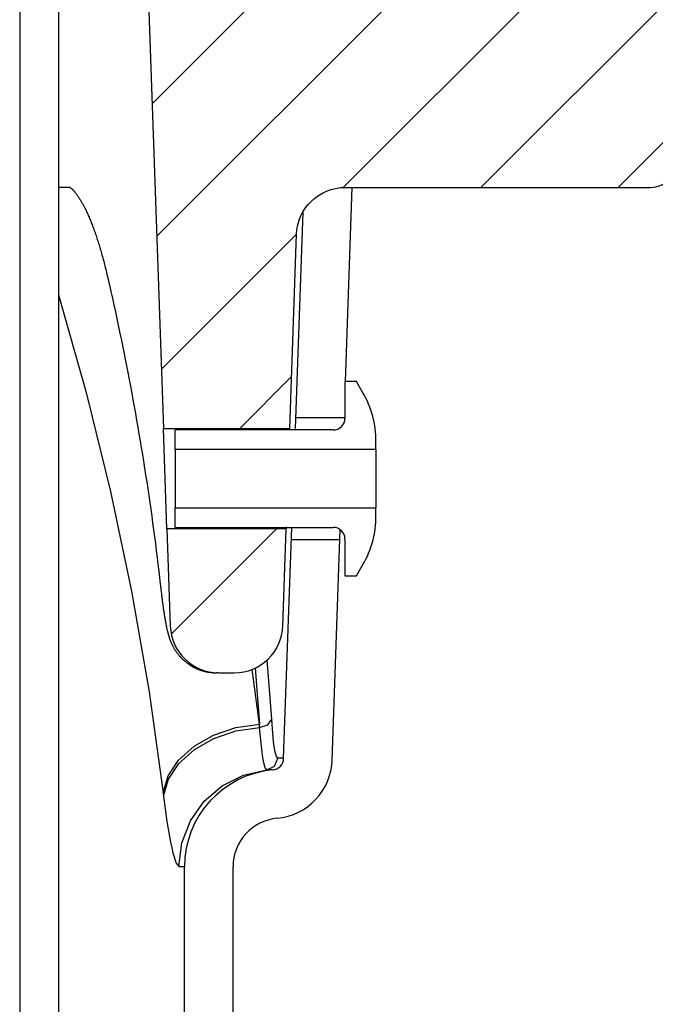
# Model space of a CAD drawing. Extents: x -169 to 2224, y 0 to 2796.
# Tile 339 of 530: x 1646.63 to 1648.26, y 981.27 to 983.81. Entities that reach past the tile are written whole.
import ezdxf

# ---------------------------------------------------------------- set-up
doc = ezdxf.new("R2010")
doc.units = 0
doc.header["$MEASUREMENT"] = 0
doc.layers.add('SPILL-BUCKET', color=1, linetype='CONTINUOUS')
pattern_1 = [(45, (6751.53944, -316.10631), (-0.176776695, 0.176776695), [])]

msp = doc.modelspace()

# ---------------------------------------------------------------- hatches: boundary and pattern name
at = {"layer": 'SPILL-BUCKET'}
h = msp.add_hatch(dxfattribs=at)
h.set_pattern_fill('ANSI31', scale=2, style=0)
h.set_pattern_definition(pattern_1)
edge = h.paths.add_edge_path()
edge.add_line((1647.00662, 984.23294), (1646.94842, 984.17052))
edge.add_line((1646.94842, 984.17052), (1646.99788, 982.75407))
edge.add_line((1646.99788, 982.75407), (1647.32319, 982.75407))
edge.add_line((1647.32319, 982.75407), (1647.34063, 983.25351))
edge.add_arc((1647.46552, 983.24919), 0.12496, -269.98139, -181.98144, ccw=False)
edge.add_line((1647.46548, 983.37415), (1648.25231, 983.37415))
edge.add_arc((1648.25233, 983.43663), 0.06248, -90.01928, 1.98074)
edge.add_line((1648.31477, 983.43879), (1648.25588, 985.12513))
edge.add_arc((1648.19344, 985.12293), 0.06248, -357.98136, -269.98138)
edge.add_line((1648.19342, 985.18541), (1648.05158, 985.18541))
edge.add_arc((1648.05159, 985.15417), 0.03124, -269.98043, -179.98043)
edge.add_line((1648.02036, 985.15416), (1648.02036, 984.24793))
edge.add_arc((1648.00505, 984.24824), 0.01531, -91.18722, -1.18722, ccw=False)
edge.add_line((1648.00473, 984.23294), (1647.00662, 984.23294))
h = msp.add_hatch(dxfattribs=at)
h.set_pattern_fill('ANSI31', scale=2, style=0)
h.set_pattern_definition(pattern_1)
edge = h.paths.add_edge_path()
edge.add_line((1647.00692, 982.49525), (1647.01564, 982.24564))
edge.add_arc((1647.14056, 982.25), 0.125, -178.00002, -90)
edge.add_line((1647.14056, 982.125), (1647.18051, 982.125))
edge.add_arc((1647.18051, 982.25), 0.125, -90, -1.99998)
edge.add_line((1647.30544, 982.24564), (1647.31415, 982.49525))
edge.add_line((1647.31415, 982.49525), (1647.00692, 982.49525))

# ---------------------------------------------------------------- linework, layer by layer
at = {"layer": 'SPILL-BUCKET', "color": 1, "linetype": 'Continuous'}
for p, q in [((1646.62818, 984.10802), (1646.62818, 969.91046)), ((1646.72811, 984.10802), (1646.72811, 969.91046)), ((1647.46628, 982.87449), (1647.48373, 983.37415)), ((1647.35651, 983.3103), (1647.33708, 982.75407)), ((1647.49509, 982.87449), (1647.46511, 982.87449)), ((1647.46511, 982.87449), (1647.46511, 982.77995)), ((1647.51158, 982.84592), (1647.49509, 982.87449)), ((1647.02791, 982.70011), (1647.02791, 982.74997)), ((1647.43513, 982.74997), (1647.02791, 982.74997)), ((1647.54506, 982.70011), (1647.54506, 982.721)), ((1647.54506, 982.70011), (1647.02791, 982.70011)), ((1647.02791, 982.70011), (1647.02791, 982.69437)), ((1647.02791, 982.69437), (1647.02791, 982.67801)), ((1647.54506, 982.70011), (1647.54506, 982.69437)), ((1647.54506, 982.69437), (1647.54506, 982.67801)), ((1647.02791, 982.67801), (1647.02791, 982.65353)), ((1647.54506, 982.67801), (1647.54506, 982.65353)), ((1647.02791, 982.65353), (1647.02791, 982.62466)), ((1647.54506, 982.65353), (1647.54506, 982.62466)), ((1647.02791, 982.62466), (1647.02791, 982.59579)), ((1647.54506, 982.62466), (1647.54506, 982.59579)), ((1647.02791, 982.59579), (1647.02791, 982.57131)), ((1647.54506, 982.59579), (1647.54506, 982.57131)), ((1647.02791, 982.57131), (1647.02791, 982.55495)), ((1647.54506, 982.57131), (1647.54506, 982.55495)), ((1647.02791, 982.55495), (1647.02791, 982.54921)), ((1647.02791, 982.49935), (1647.02791, 982.54921)), ((1647.02791, 982.54921), (1647.54506, 982.54921)), ((1647.54506, 982.55495), (1647.54506, 982.54921)), ((1647.54506, 982.52831), (1647.54506, 982.54921)), ((1647.02791, 982.49935), (1647.43513, 982.49935)), ((1647.30744, 981.90506), (1647.32819, 982.49935)), ((1647.31426, 982.50103), (1647.31416, 982.49592)), ((1647.31416, 982.49592), (1647.31418, 982.4968)), ((1647.43227, 981.9007), (1647.45297, 982.49346)), ((1647.46511, 982.46937), (1647.46511, 982.37483)), ((1647.49509, 982.37483), (1647.51158, 982.4034)), ((1647.46511, 982.37483), (1647.49509, 982.37483)), ((1647.05227, 980.7736), (1647.05227, 981.62629)), ((1647.17718, 980.7736), (1647.17718, 981.62629))]:
    msp.add_line(p, q, dxfattribs=at)
at = {"layer": 'SPILL-BUCKET', "color": 7}
for p, q in [((1646.74331, 983.37415), (1646.7281, 983.37415)), ((1646.73217, 983.37415), (1646.72837, 983.37415)), ((1646.75836, 983.37415), (1646.73217, 983.37415)), ((1646.75822, 983.37415), (1646.74331, 983.37415)), ((1646.75836, 983.37415), (1646.76072, 983.37212)), ((1646.76072, 983.37212), (1646.76123, 983.37168)), ((1646.76123, 983.37168), (1646.76176, 983.3712)), ((1646.76176, 983.3712), (1646.7623, 983.37069)), ((1646.7623, 983.37069), (1646.76288, 983.37014)), ((1646.76288, 983.37014), (1646.76348, 983.36956)), ((1646.76348, 983.36956), (1646.7641, 983.36894)), ((1646.7641, 983.36894), (1646.76473, 983.3683)), ((1646.76473, 983.3683), (1646.76538, 983.36761)), ((1646.76538, 983.36761), (1646.76605, 983.36689)), ((1646.76605, 983.36689), (1646.76675, 983.36612)), ((1646.76675, 983.36612), (1646.76744, 983.36535)), ((1646.76744, 983.36535), (1646.76815, 983.36454)), ((1646.76815, 983.36454), (1646.76889, 983.36368)), ((1646.76889, 983.36368), (1646.76964, 983.36278)), ((1646.76964, 983.36278), (1646.77042, 983.36183)), ((1646.77042, 983.36183), (1646.77122, 983.36084)), ((1646.77122, 983.36084), (1646.77205, 983.35979)), ((1646.77205, 983.35979), (1646.77288, 983.35871)), ((1646.77288, 983.35871), (1646.77375, 983.35757)), ((1646.77375, 983.35757), (1646.77462, 983.3564)), ((1646.77462, 983.3564), (1646.77552, 983.35516)), ((1646.77552, 983.35516), (1646.77643, 983.35389)), ((1646.77643, 983.35389), (1646.77719, 983.3528)), ((1646.77719, 983.3528), (1646.77797, 983.35168)), ((1646.77797, 983.35168), (1646.77876, 983.35051)), ((1646.77876, 983.35051), (1646.77957, 983.34931)), ((1646.77957, 983.34931), (1646.78053, 983.34785)), ((1646.78053, 983.34785), (1646.7815, 983.34634)), ((1646.7815, 983.34634), (1646.78248, 983.3448)), ((1646.78248, 983.3448), (1646.78347, 983.34321)), ((1646.78347, 983.34321), (1646.78446, 983.34158)), ((1646.78446, 983.34158), (1646.78547, 983.33991)), ((1646.78547, 983.33991), (1646.78648, 983.3382)), ((1646.78648, 983.3382), (1646.7875, 983.33644)), ((1646.7875, 983.33644), (1646.78852, 983.33465)), ((1646.78852, 983.33465), (1646.78955, 983.33281)), ((1646.78955, 983.33281), (1646.79059, 983.33092)), ((1646.79059, 983.33092), (1646.79163, 983.329)), ((1646.79163, 983.329), (1646.79268, 983.32703)), ((1646.79268, 983.32703), (1646.79374, 983.32502)), ((1646.79374, 983.32502), (1646.7948, 983.32297)), ((1646.7948, 983.32297), (1646.79586, 983.32087)), ((1646.79586, 983.32087), (1646.79693, 983.31873)), ((1646.79693, 983.31873), (1646.798, 983.31654)), ((1646.798, 983.31654), (1646.79908, 983.31431)), ((1646.79908, 983.31431), (1646.80016, 983.31204)), ((1646.80016, 983.31204), (1646.80125, 983.30972)), ((1646.80125, 983.30972), (1646.80234, 983.30736)), ((1646.80234, 983.30736), (1646.80343, 983.30495)), ((1646.80343, 983.30495), (1646.80452, 983.3025)), ((1646.80452, 983.3025), (1646.80562, 983.3)), ((1646.80562, 983.3), (1646.80672, 983.29746)), ((1646.80672, 983.29746), (1646.80783, 983.29487)), ((1646.80783, 983.29487), (1646.80893, 983.29224)), ((1646.80893, 983.29224), (1646.81004, 983.28955)), ((1646.81004, 983.28955), (1646.81115, 983.28683)), ((1646.81115, 983.28683), (1646.81227, 983.28406)), ((1646.81227, 983.28406), (1646.81338, 983.28125)), ((1646.81338, 983.28125), (1646.81451, 983.27834)), ((1646.81451, 983.27834), (1646.81564, 983.27539)), ((1646.81564, 983.27539), (1646.81677, 983.27242)), ((1646.81677, 983.27242), (1646.81789, 983.26941)), ((1646.81789, 983.26941), (1646.81901, 983.26636)), ((1646.81901, 983.26636), (1646.82013, 983.26326)), ((1646.82013, 983.26326), (1646.82125, 983.26012)), ((1646.82125, 983.26012), (1646.82237, 983.25694)), ((1646.82237, 983.25694), (1646.82349, 983.25372)), ((1646.82349, 983.25372), (1646.8246, 983.25045)), ((1646.8246, 983.25045), (1646.82571, 983.24714)), ((1646.82571, 983.24714), (1646.82682, 983.24379)), ((1646.82682, 983.24379), (1646.82794, 983.24039)), ((1646.82794, 983.24039), (1646.82904, 983.23696)), ((1646.82904, 983.23696), (1646.83015, 983.23348)), ((1646.83015, 983.23348), (1646.83125, 983.22996)), ((1646.83125, 983.22996), (1646.83237, 983.22634)), ((1646.83237, 983.22634), (1646.83348, 983.22268)), ((1646.83348, 983.22268), (1646.83457, 983.21907)), ((1646.83457, 983.21907), (1646.83565, 983.21542)), ((1646.83565, 983.21542), (1646.83674, 983.2117)), ((1646.83674, 983.2117), (1646.83782, 983.20795)), ((1646.83782, 983.20795), (1646.8389, 983.20413)), ((1646.8389, 983.20413), (1646.83998, 983.20028)), ((1646.83998, 983.20028), (1646.84106, 983.19637)), ((1646.84106, 983.19637), (1646.84214, 983.19241)), ((1646.84214, 983.19241), (1646.84322, 983.18841)), ((1646.84322, 983.18841), (1646.84429, 983.18437)), ((1646.84429, 983.18437), (1646.84536, 983.18028)), ((1646.84536, 983.18028), (1646.84642, 983.17616)), ((1646.84642, 983.17616), (1646.84748, 983.17199)), ((1646.84748, 983.17199), (1646.84854, 983.16779)), ((1646.84854, 983.16779), (1646.84958, 983.1636)), ((1646.84958, 983.1636), (1646.85061, 983.15938)), ((1646.85061, 983.15938), (1646.85164, 983.15511)), ((1646.85164, 983.15511), (1646.85267, 983.15081)), ((1646.85267, 983.15081), (1646.85369, 983.14646)), ((1646.85369, 983.14646), (1646.85471, 983.14206)), ((1646.85471, 983.14206), (1646.85474, 983.14191)), ((1646.85474, 983.14191), (1646.85478, 983.14176)), ((1646.85478, 983.14176), (1646.85685, 983.13272)), ((1646.85685, 983.13272), (1646.85892, 983.12368)), ((1646.85892, 983.12368), (1646.86284, 983.10634)), ((1646.72812, 983.09803), (1646.79954, 982.84603)), ((1646.86284, 983.10634), (1646.86671, 983.089)), ((1646.86671, 983.089), (1646.87054, 983.07164)), ((1646.87054, 983.07164), (1646.87433, 983.05428)), ((1646.87433, 983.05428), (1646.87808, 983.03689)), ((1646.87808, 983.03689), (1646.88179, 983.01951)), ((1646.88179, 983.01951), (1646.88544, 983.0021)), ((1646.88544, 983.0021), (1646.88906, 982.98469)), ((1646.88906, 982.98469), (1646.89264, 982.96726)), ((1646.89264, 982.96726), (1646.89617, 982.94983)), ((1646.89617, 982.94983), (1646.89966, 982.93237)), ((1646.89966, 982.93237), (1646.9031, 982.91492)), ((1646.9031, 982.91492), (1646.9065, 982.89745)), ((1646.9065, 982.89745), (1646.90986, 982.87997)), ((1646.90986, 982.87997), (1646.91317, 982.86247)), ((1646.91317, 982.86247), (1646.91645, 982.84498)), ((1646.79954, 982.84603), (1646.86223, 982.59155)), ((1646.91645, 982.84498), (1646.91967, 982.82746)), ((1646.91967, 982.82746), (1646.92286, 982.80994)), ((1646.92286, 982.80994), (1646.926, 982.79241)), ((1646.926, 982.79241), (1646.92909, 982.77487)), ((1646.92909, 982.77487), (1646.93215, 982.75731)), ((1647.46511, 982.7808), (1647.33802, 982.7808)), ((1646.93215, 982.75731), (1646.93516, 982.73975)), ((1646.93516, 982.73975), (1646.93812, 982.72218)), ((1646.93812, 982.72218), (1646.94104, 982.7046)), ((1646.94104, 982.7046), (1646.94392, 982.68701)), ((1646.94392, 982.68701), (1646.94676, 982.66941)), ((1646.94676, 982.66941), (1646.94955, 982.6518)), ((1646.94955, 982.6518), (1646.95229, 982.63419)), ((1646.95229, 982.63419), (1646.95499, 982.61656)), ((1646.95499, 982.61656), (1646.95765, 982.59893)), ((1646.86223, 982.59155), (1646.9161, 982.33492)), ((1646.95765, 982.59893), (1646.96027, 982.58129)), ((1646.96027, 982.58129), (1646.96284, 982.56364)), ((1646.96284, 982.56364), (1646.96536, 982.54598)), ((1646.96536, 982.54598), (1646.96784, 982.52831)), ((1646.96784, 982.52831), (1646.97028, 982.51064)), ((1646.97028, 982.51064), (1646.97267, 982.49296)), ((1646.97267, 982.49296), (1646.97502, 982.47527)), ((1646.97502, 982.47527), (1646.97733, 982.45757)), ((1646.97733, 982.45757), (1646.97959, 982.43987)), ((1647.32711, 982.46852), (1647.4521, 982.46852)), ((1646.97959, 982.43987), (1646.9818, 982.42216)), ((1646.9818, 982.42216), (1646.98398, 982.40444)), ((1646.98398, 982.40444), (1646.9861, 982.38672)), ((1646.9861, 982.38672), (1646.98808, 982.36991)), ((1646.98808, 982.36991), (1646.99001, 982.35311)), ((1646.9161, 982.33492), (1646.96108, 982.07645)), ((1646.99001, 982.35311), (1646.99043, 982.34939)), ((1646.99043, 982.34939), (1646.99086, 982.34567)), ((1646.99086, 982.34568), (1646.99092, 982.34506)), ((1646.99092, 982.34506), (1646.99099, 982.34444)), ((1646.99099, 982.34444), (1646.99135, 982.34134)), ((1646.99135, 982.34134), (1646.9917, 982.3383)), ((1646.9917, 982.3383), (1646.99205, 982.33527)), ((1646.99205, 982.33527), (1646.9924, 982.33227)), ((1646.9924, 982.33227), (1646.99276, 982.32933)), ((1646.99276, 982.32933), (1646.99311, 982.32643)), ((1646.99311, 982.32643), (1646.99346, 982.32354)), ((1646.99346, 982.32354), (1646.99382, 982.32068)), ((1646.99382, 982.32068), (1646.99417, 982.31784)), ((1646.99417, 982.31784), (1646.99453, 982.31503)), ((1646.99453, 982.31503), (1646.99489, 982.31224)), ((1646.99489, 982.31224), (1646.99524, 982.30948)), ((1646.99524, 982.30948), (1646.9956, 982.30674)), ((1646.9956, 982.30674), (1646.99596, 982.30404)), ((1646.99596, 982.30404), (1646.99633, 982.30136)), ((1646.99633, 982.30136), (1646.99669, 982.29872)), ((1646.99669, 982.29872), (1646.99705, 982.29609)), ((1646.99705, 982.29609), (1646.99741, 982.2935)), ((1646.99741, 982.2935), (1646.99778, 982.29094)), ((1646.99778, 982.29094), (1646.99814, 982.28841)), ((1646.99814, 982.28841), (1646.9985, 982.28597)), ((1646.9985, 982.28597), (1646.99886, 982.28356)), ((1646.99886, 982.28356), (1646.99923, 982.28107)), ((1646.99923, 982.28107), (1646.9996, 982.27863)), ((1646.9996, 982.27863), (1646.99998, 982.2762)), ((1646.99998, 982.2762), (1647.00035, 982.27381)), ((1647.00035, 982.27381), (1647.00073, 982.27142)), ((1647.00073, 982.27142), (1647.00111, 982.26907)), ((1647.00111, 982.26907), (1647.0015, 982.26673)), ((1647.0015, 982.26673), (1647.00189, 982.26442)), ((1647.00189, 982.26442), (1647.00229, 982.2621)), ((1647.00229, 982.2621), (1647.00269, 982.25981)), ((1647.00269, 982.25981), (1647.00309, 982.2575)), ((1647.00309, 982.2575), (1647.00351, 982.25523)), ((1647.00351, 982.25523), (1647.00395, 982.25284)), ((1647.00395, 982.25284), (1647.0044, 982.25048)), ((1647.0044, 982.25048), (1647.00486, 982.24812)), ((1647.00486, 982.24812), (1647.00532, 982.24579)), ((1647.00532, 982.24579), (1647.00584, 982.24325)), ((1647.00584, 982.24325), (1647.00638, 982.24073)), ((1647.00638, 982.24073), (1647.00702, 982.23779)), ((1647.00702, 982.23779), (1647.00769, 982.23485)), ((1647.00769, 982.23485), (1647.00816, 982.2329)), ((1647.00816, 982.2329), (1647.00864, 982.23093)), ((1647.00864, 982.23093), (1647.00906, 982.22924)), ((1647.00906, 982.22924), (1647.00951, 982.22752)), ((1647.00951, 982.22752), (1647.00998, 982.22576)), ((1647.00998, 982.22576), (1647.01048, 982.22397)), ((1647.01048, 982.22397), (1647.01086, 982.22261)), ((1647.01086, 982.22261), (1647.01127, 982.22123)), ((1647.01127, 982.22123), (1647.01165, 982.21994)), ((1647.01165, 982.21994), (1647.01206, 982.21863)), ((1647.01206, 982.21863), (1647.01245, 982.2174)), ((1647.01245, 982.2174), (1647.01285, 982.21614)), ((1647.01285, 982.21614), (1647.01325, 982.21496)), ((1647.01325, 982.21496), (1647.01366, 982.21375)), ((1647.01366, 982.21375), (1647.01407, 982.21258)), ((1647.01407, 982.21258), (1647.01449, 982.2114)), ((1647.01449, 982.2114), (1647.01491, 982.21025)), ((1647.01491, 982.21025), (1647.01536, 982.20907)), ((1647.01536, 982.20907), (1647.0158, 982.20793)), ((1647.0158, 982.20793), (1647.01626, 982.20676)), ((1647.01626, 982.20676), (1647.01672, 982.20561)), ((1647.01672, 982.20561), (1647.01721, 982.20443)), ((1647.01721, 982.20443), (1647.0177, 982.20327)), ((1647.0177, 982.20327), (1647.01822, 982.20208)), ((1647.01822, 982.20208), (1647.01874, 982.2009)), ((1647.01874, 982.2009), (1647.01929, 982.1997)), ((1647.01929, 982.1997), (1647.01985, 982.19849)), ((1647.01985, 982.19849), (1647.02044, 982.19727)), ((1647.02044, 982.19727), (1647.02105, 982.19604)), ((1647.02105, 982.19604), (1647.02168, 982.19479)), ((1647.02168, 982.19479), (1647.02234, 982.19352)), ((1647.02234, 982.19352), (1647.02301, 982.19225)), ((1647.02301, 982.19225), (1647.02372, 982.19095)), ((1647.02372, 982.19095), (1647.02445, 982.18964)), ((1647.02445, 982.18964), (1647.02522, 982.18831)), ((1647.02522, 982.18831), (1647.02601, 982.18697)), ((1647.02601, 982.18697), (1647.02684, 982.18561)), ((1647.02684, 982.18561), (1647.02769, 982.18424)), ((1647.02769, 982.18424), (1647.02859, 982.18284)), ((1647.02859, 982.18284), (1647.02951, 982.18144)), ((1647.02951, 982.18144), (1647.03048, 982.18)), ((1647.03048, 982.18), (1647.03148, 982.17857)), ((1647.03148, 982.17857), (1647.03252, 982.17711)), ((1647.03252, 982.17711), (1647.0336, 982.17566)), ((1647.0336, 982.17566), (1647.03473, 982.17418)), ((1647.03473, 982.17418), (1647.03588, 982.17271)), ((1647.03588, 982.17271), (1647.03709, 982.17121)), ((1647.03709, 982.17121), (1647.03833, 982.16973)), ((1647.03833, 982.16973), (1647.03961, 982.16823)), ((1647.03961, 982.16823), (1647.04093, 982.16675)), ((1647.04093, 982.16675), (1647.0423, 982.16526)), ((1647.0423, 982.16526), (1647.04369, 982.16378)), ((1647.04369, 982.16378), (1647.04514, 982.1623)), ((1647.04514, 982.1623), (1647.04661, 982.16084)), ((1647.04661, 982.16084), (1647.04813, 982.15939)), ((1647.04813, 982.15939), (1647.04968, 982.15795)), ((1647.04968, 982.15795), (1647.05126, 982.15653)), ((1647.05126, 982.15653), (1647.05287, 982.15513)), ((1647.05287, 982.15513), (1647.05453, 982.15375)), ((1647.05453, 982.15375), (1647.05621, 982.15239)), ((1647.05621, 982.15239), (1647.05792, 982.15105)), ((1647.27373, 982.0497), (1647.26498, 982.15837)), ((1647.05792, 982.15105), (1647.05966, 982.14973)), ((1647.05966, 982.14973), (1647.06143, 982.14845)), ((1647.06143, 982.14845), (1647.06323, 982.14719)), ((1647.06323, 982.14719), (1647.06501, 982.14598)), ((1647.06501, 982.14598), (1647.06683, 982.1448)), ((1647.06683, 982.1448), (1647.06887, 982.14352)), ((1647.06887, 982.14352), (1647.07095, 982.14227)), ((1647.07095, 982.14227), (1647.0731, 982.14104)), ((1647.0731, 982.14104), (1647.07527, 982.13986)), ((1647.07527, 982.13986), (1647.07746, 982.13871)), ((1647.07746, 982.13871), (1647.07968, 982.13761)), ((1647.07968, 982.13761), (1647.08191, 982.13655)), ((1647.08191, 982.13655), (1647.08416, 982.13554)), ((1647.08416, 982.13554), (1647.08643, 982.13457)), ((1647.08643, 982.13457), (1647.08872, 982.13365)), ((1647.08872, 982.13365), (1647.09101, 982.13278)), ((1647.09101, 982.13278), (1647.09333, 982.13195)), ((1647.09333, 982.13195), (1647.09566, 982.13117)), ((1647.09566, 982.13117), (1647.098, 982.13043)), ((1647.098, 982.13043), (1647.10034, 982.12974)), ((1647.10034, 982.12974), (1647.1027, 982.1291)), ((1647.1027, 982.1291), (1647.10507, 982.12851)), ((1647.10507, 982.12851), (1647.10745, 982.12796)), ((1647.10745, 982.12796), (1647.10983, 982.12745)), ((1647.10983, 982.12745), (1647.11222, 982.127)), ((1647.11222, 982.127), (1647.11431, 982.12664)), ((1647.24501, 981.99315), (1647.22603, 982.13357)), ((1647.2345, 982.13723), (1647.24501, 981.99315)), ((1647.13899, 982.125), (1647.13452, 982.125)), ((1646.96108, 982.07645), (1646.99712, 981.81649)), ((1647.2766, 982.00568), (1647.27373, 982.0497)), ((1647.26657, 981.99111), (1647.2766, 982.00568)), ((1647.27747, 981.99274), (1647.2766, 982.00568)), ((1647.12696, 981.96461), (1647.18414, 981.98397)), ((1647.12767, 981.95609), (1647.18478, 981.97547)), ((1647.18414, 981.98397), (1647.24501, 981.99315)), ((1647.18478, 981.97547), (1647.2456, 981.98469)), ((1647.2456, 981.98469), (1647.24501, 981.99315)), ((1647.2456, 981.98469), (1647.26657, 981.99111)), ((1647.24915, 981.94427), (1647.2456, 981.98469)), ((1647.27839, 981.98062), (1647.27747, 981.99274)), ((1647.28165, 981.94786), (1647.27839, 981.98062)), ((1647.07696, 981.93625), (1647.12696, 981.96461)), ((1647.07775, 981.92774), (1647.12767, 981.95609)), ((1647.03717, 981.90062), (1647.07696, 981.93625)), ((1647.03804, 981.89212), (1647.07775, 981.92774)), ((1647.25303, 981.91315), (1647.24915, 981.94427)), ((1647.28516, 981.92449), (1647.28165, 981.94786)), ((1647.28895, 981.90982), (1647.28516, 981.92449)), ((1647.01, 981.85987), (1647.03717, 981.90062)), ((1647.25592, 981.89645), (1647.25303, 981.91315)), ((1647.28415, 981.88471), (1647.29264, 981.90506)), ((1647.29264, 981.90506), (1647.28895, 981.90982)), ((1647.30374, 981.90506), (1647.29264, 981.90506)), ((1647.01096, 981.8514), (1647.03804, 981.89212)), ((1647.20449, 981.86193), (1647.26436, 981.87506)), ((1647.26436, 981.87506), (1647.28415, 981.88471)), ((1647.27541, 981.87506), (1647.26436, 981.87506)), ((1647.2791, 981.87506), (1647.27541, 981.87506)), ((1646.99712, 981.81649), (1647.01, 981.85987)), ((1646.99814, 981.80804), (1647.01096, 981.8514)), ((1647.14962, 981.83456), (1647.20449, 981.86193)), ((1647.10308, 981.79462), (1647.14962, 981.83456)), ((1646.99712, 981.81649), (1646.99814, 981.80804)), ((1646.99814, 981.80804), (1647.00697, 981.74275)), ((1647.06766, 981.7445), (1647.10308, 981.79462)), ((1647.04552, 981.68723), (1647.06766, 981.7445)), ((1647.03799, 981.62629), (1647.04552, 981.68723)), ((1647.03067, 981.63549), (1647.03799, 981.62629)), ((1647.0487, 981.62629), (1647.05227, 981.62629))]:
    msp.add_line(p, q, dxfattribs=at)
at = {"layer": 'SPILL-BUCKET', "color": 2, "linetype": 'Continuous'}
msp.add_line((1647.00692, 982.49525), (1646.99788, 982.75407), dxfattribs=at)
at = {"layer": 'SPILL-BUCKET', "color": 7, "linetype": 'Continuous'}
for p, q in [((1647.30744, 981.90506), (1647.30374, 981.90506)), ((1647.26025, 981.88032), (1647.25592, 981.89645)), ((1647.26434, 981.87506), (1647.26025, 981.88032)), ((1647.26436, 981.87506), (1647.26434, 981.87506)), ((1647.00697, 981.74275), (1647.01625, 981.68932)), ((1647.01625, 981.68932), (1647.01936, 981.67458)), ((1647.01936, 981.67458), (1647.02241, 981.66167)), ((1647.02241, 981.66167), (1647.03067, 981.63549)), ((1647.03799, 981.62629), (1647.0487, 981.62629))]:
    msp.add_line(p, q, dxfattribs=at)
at = {"layer": 'SPILL-BUCKET', "color": 2, "linetype": 'Continuous'}
msp.add_lwpolyline([(1647.00662, 984.23294), (1646.94842, 984.17052), (1646.99788, 982.75407), (1647.32319, 982.75407), (1647.34063, 983.25351, -0.404026), (1647.46548, 983.37415), (1648.25231, 983.37415, 0.4244749), (1648.31477, 983.43879), (1648.25588, 985.12513, 0.4040261), (1648.19342, 985.18541), (1648.05158, 985.18541, 0.4142136), (1648.02036, 985.15416), (1648.02036, 984.24793, -0.4142136), (1648.00473, 984.23294), (1647.00662, 984.23294)], format="xyb", dxfattribs=at)
msp.add_lwpolyline([(1647.00692, 982.49525), (1647.01564, 982.24564, 0.4040263), (1647.14056, 982.125), (1647.18051, 982.125, 0.4040263), (1647.30544, 982.24564), (1647.31415, 982.49525)], format="xyb", close=True, dxfattribs=at)
at = {"layer": 'SPILL-BUCKET', "color": 7}
msp.add_lwpolyline([(1647.11431, 982.12664), (1647.12594, 982.1253), (1647.13452, 982.125)], dxfattribs=at)
at = {"layer": 'SPILL-BUCKET', "color": 1, "linetype": 'Continuous'}
for centre, radius, start, end in [((1647.29523, 982.721), 0.24983, 0, 30), ((1647.43513, 982.77995), 0.02998, 270, 0), ((1647.29523, 982.52831), 0.24983, 330, 0), ((1647.43513, 982.46937), 0.02998, 0, 90), ((1647.27623, 981.90615), 0.03123, 275.28151, 358), ((1647.27623, 981.90615), 0.15614, 275.28151, 358), ((1647.3021, 981.62629), 0.24983, 95.28151, 180), ((1647.3021, 981.62629), 0.12491, 95.28151, 180)]:
    msp.add_arc(centre, radius, start, end, dxfattribs=at)

doc.saveas('drawing.dxf')
